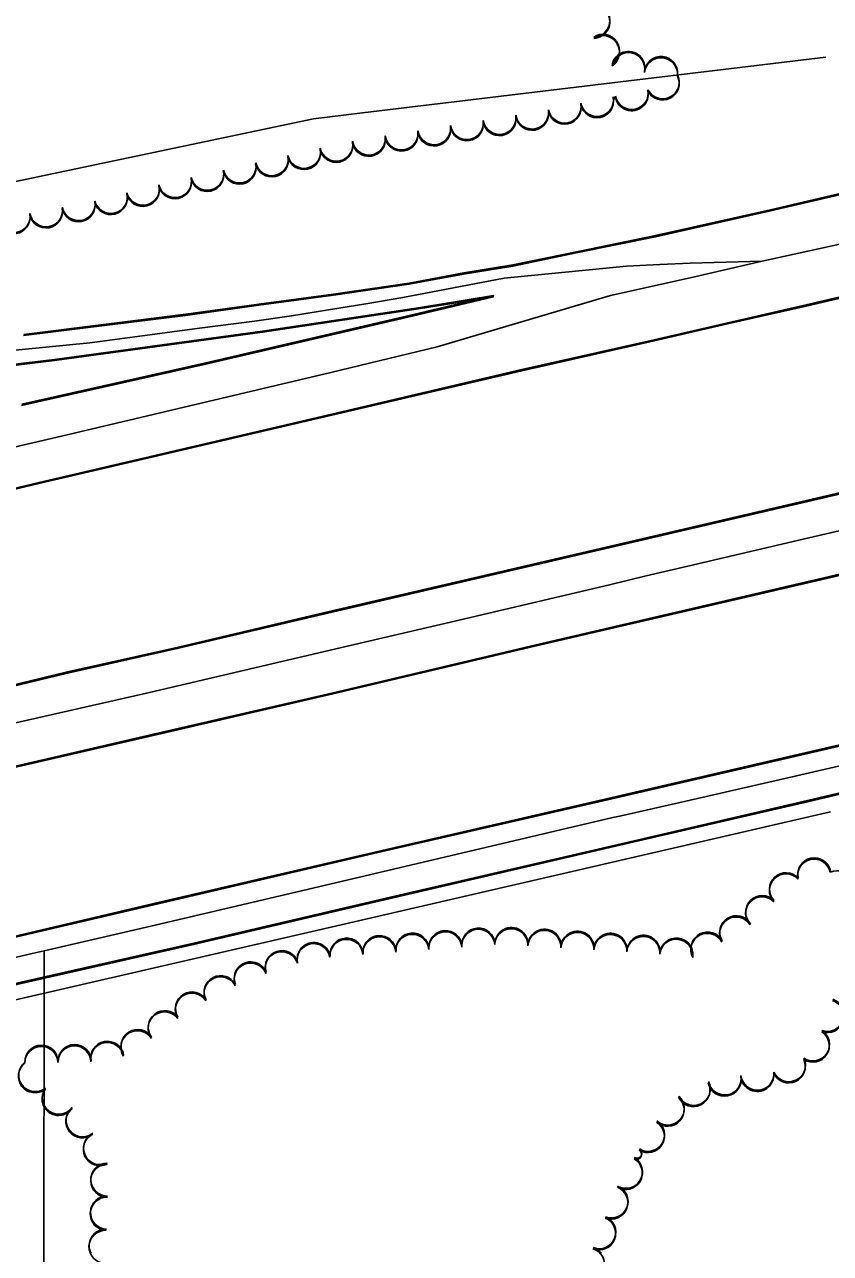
# Model space of a CAD drawing. Extents: x -25029 to 2274964, y -81170 to 687028.
# Drawn here: x 3866 to 4354, y -67446 to -66702 of the extents above; entities that cross this region are included whole.
import ezdxf

# ---------------------------------------------------------------- set-up
doc = ezdxf.new("R2010")
doc.units = 0
for name, color, linetype in [('81911BEA - RW_X_Fee_RW', 7, 'Continuous'), ('AP_X_Lights', 7, 'Continuous'), ('GE_X_CL_2000', 7, 'Continuous'), ('INTERSTATE', 7, 'Continuous'), ('ROAD', 7, 'Continuous'), ('TREES', 7, 'Continuous')]:
    doc.layers.add(name, color=color, linetype=linetype)

msp = doc.modelspace()

# ---------------------------------------------------------------- linework, layer by layer
at = {"layer": '81911BEA - RW_X_Fee_RW'}
for points in [[(4350.91, -66722.12), (4070.72, -66755.81), (4041.03, -66759.38)], [(4041.03, -66759.38), (3816.68, -66806.55), (3757.72, -66818.95)], [(3854.79, -67293.57), (4070.81, -67243.72), (4353.64, -67178.46)]]:
    msp.add_lwpolyline(points, dxfattribs=at)
at = {"layer": 'AP_X_Lights'}
msp.add_line((3878.02, -67262.55), (3877.83, -67680.24), dxfattribs=at)
at = {"layer": 'GE_X_CL_2000'}
for points in [[(4957.4, -66702.3), (4927.89, -66709.67), (4867.94, -66723.15), (4814.93, -66735.39), (4776.74, -66744.74), (4736.08, -66754.33), (4689.05, -66765.14), (4662.51, -66770.95), (4613.49, -66780.62), (4593.32, -66784.14), (4550.95, -66791.5), (4506.54, -66801.53), (4480.02, -66807.72), (4444.88, -66815.31), (4407.78, -66823.58), (4359.25, -66835.22), (4312.25, -66845.49)], [(4312.25, -66845.49), (4268.81, -66855.57), (4220.66, -66866.33), (4115.83, -66897.25), (4051.4, -66912.94), (3888.51, -66951.29), (3780.03, -66976.48), (3693.26, -66995.82), (3615.87, -67013.93), (3504.34, -67040.19), (3385.8, -67067.65), (3270.08, -67094.71), (3114.96, -67130.79), (2998.58, -67157.7), (2944.19, -67170.4), (2889.09, -67183.27), (2836.12, -67195.33), (2803.69, -67202.91), (2772.16, -67210.28), (2742.36, -67217.25), (2706.55, -67224.01), (2670.7, -67230.56), (2634.82, -67236.9), (2568.73, -67249.44)], [(4312.25, -66845.49), (4268.88, -66846.74), (4250.49, -66847.49), (4230.32, -66848.55), (4156.26, -66855.85), (4094.99, -66867.58), (4072.58, -66871.34), (4050.16, -66874.98), (4027.71, -66878.5), (4005.23, -66881.89), (3972.08, -66886.13), (3938.93, -66890.46), (3905.79, -66894.89), (3811.32, -66904.14)], [(3839.42, -67129.6), (3941.76, -67106.43), (4057.05, -67079.42), (4129.98, -67062.37), (4220.07, -67041.29), (4242.27, -67035.87), (4267.3, -67030.05), (4340.66, -67012.86), (4374.55, -67004.91)], [(3878.02, -67262.55), (3942.53, -67247.56), (4037.19, -67225.53), (4221.96, -67182.02), (4226.98, -67180.91), (4266.08, -67172.02), (4330.49, -67157.36), (4366.33, -67149.01), (4419.24, -67136.74), (4470, -67125.05), (4495.17, -67119.17), (4571.75, -67100.89), (4651.18, -67082.52), (4700.02, -67071.41), (4855.22, -67035.28), (4900.36, -67024.49), (4947.73, -67013.38), (5005.01, -67000.75)], [(3803.53, -67279.92), (3870.89, -67264.2), (3878.02, -67262.55)]]:
    msp.add_lwpolyline(points, dxfattribs=at)
at = {"layer": 'INTERSTATE'}
for points in [[(2836.4, -67221.47), (2878.55, -67211.7), (3322.45, -67108.94), (3720.34, -67016.63), (3874.97, -66980), (4052.06, -66938.66), (4166.99, -66911.77), (4247.05, -66893.77), (4291.44, -66883.5), (4341.55, -66872.18), (4415.19, -66854.72), (4493.53, -66836.11), (4576.69, -66817.08), (4665.21, -66796.35), (4768.34, -66772.72), (4894.6, -66743.46), (5049.03, -66707.18), (5162.01, -66681.35), (5240.41, -66663.39), (5251.64, -66660.76)], [(2836.5, -67220.91), (2878.65, -67211.13), (3322.54, -67108.32), (3720.42, -67015.96), (3875.04, -66979.31), (4052.13, -66937.95), (4167.05, -66911.05), (4247.11, -66893.04), (4291.5, -66882.76), (4341.61, -66871.43), (4415.25, -66853.97), (4493.58, -66835.35), (4576.74, -66816.31), (4665.26, -66795.56), (4768.39, -66771.92), (4894.64, -66742.65), (5049.07, -66706.35), (5162.05, -66680.5), (5240.44, -66662.53), (5251.67, -66659.9)], [(3865.67, -66890.52), (3963.66, -66878.36), (4007.97, -66872.19), (4053.12, -66866.17), (4098.73, -66859.52), (4131.81, -66853.41), (4161.47, -66848.47), (4200.95, -66840.36), (4247.76, -66830.78), (4317.32, -66815.17), (4392.95, -66797.48), (4477.28, -66777.57), (4532.23, -66764.86), (4545.62, -66762.52), (4561.58, -66759.65), (4580.17, -66756.96), (4603.38, -66754.28), (4628.77, -66751.7), (4651.73, -66748.38), (4672.64, -66745.15), (4692.28, -66740.8), (4763.21, -66724.38), (4935.14, -66684.94)], [(3865.73, -66889.83), (3963.72, -66877.66), (4008.03, -66871.49), (4053.18, -66865.46), (4098.79, -66858.8), (4131.87, -66852.69), (4161.53, -66847.75), (4201, -66839.63), (4247.81, -66830.05), (4317.37, -66814.43), (4393, -66796.73), (4477.33, -66776.81), (4532.28, -66764.09), (4545.67, -66761.75), (4561.63, -66758.88), (4580.21, -66756.19), (4603.42, -66753.5), (4628.81, -66750.92), (4651.77, -66747.6), (4672.68, -66744.36), (4692.32, -66740.01), (4763.25, -66723.58), (4935.18, -66684.12)], [(2842.71, -67339.34), (3720.47, -67135.14), (3796.62, -67117.62), (3892.23, -67094.63), (3959.35, -67079.56), (4046.97, -67058.94), (4231.79, -67015.99), (4363.27, -66985.35), (4538.17, -66944.81), (4655.95, -66916.68), (4839.87, -66873.86), (5041.82, -66827.42), (5207.82, -66789.29), (5251.64, -66779.08)], [(2842.83, -67338.78), (3720.56, -67134.47), (3796.71, -67116.94), (3892.32, -67093.94), (3959.43, -67078.86), (4047.05, -67058.23), (4231.87, -67015.26), (4363.34, -66984.6), (4538.24, -66944.04), (4656.01, -66915.9), (4839.93, -66873.05), (5041.87, -66826.59), (5207.87, -66788.44), (5251.69, -66778.22)], [(2847.96, -67407.31), (2897.23, -67394.28), (3253.93, -67301.54), (3494.33, -67240.6), (3675.76, -67195.3), (3720.53, -67184.78), (3840.55, -67156.17), (3949.29, -67131.1), (4051.9, -67107.4), (4175.66, -67078.16), (4307.98, -67047.47), (4420.59, -67021.24), (4549.62, -66991.46), (4650.38, -66967.98), (4748.05, -66944.84), (4839.45, -66923.96), (4921.46, -66904.84), (4999.86, -66886.76), (5077.36, -66868.4), (5168.58, -66847.07), (5251.64, -66828.14)], [(2848.08, -67406.75), (2897.35, -67393.71), (3254.04, -67300.93), (3494.43, -67239.96), (3675.86, -67194.64), (3720.63, -67184.11), (3840.64, -67155.49), (3949.38, -67130.4), (4051.99, -67106.69), (4175.74, -67077.43), (4308.06, -67046.73), (4420.67, -67020.48), (4549.69, -66990.69), (4650.45, -66967.2), (4748.12, -66944.04), (4839.52, -66923.15), (4921.52, -66904.02), (4999.92, -66885.93), (5077.42, -66867.56), (5168.64, -66846.22), (5251.69, -66827.28)], [(3864.49, -66932.79), (3974.95, -66907.94), (4100.7, -66878.8), (4149.8, -66867.07), (4105.66, -66874.2), (4010.07, -66888.53), (3884.33, -66905.67), (3822.93, -66913.01)], [(3864.56, -66932.1), (3975.01, -66907.24), (4100.76, -66878.08), (4149.86, -66866.35), (4105.72, -66873.48), (4010.13, -66887.82), (3884.39, -66904.98), (3822.99, -66912.33)]]:
    msp.add_lwpolyline(points, dxfattribs=at)
at = {"layer": 'ROAD'}
for points in [[(5251.64, -66930.43), (5246.24, -66931.5), (5171.18, -66949.26), (5098.76, -66966.68), (4962.58, -66998.27), (4778.72, -67041.42), (4621.86, -67077.33), (4475.81, -67111.7), (4216.2, -67171.83), (4079.89, -67203.16), (3944.42, -67234.7), (3858.93, -67254.78), (3809.52, -67265.99), (3784.84, -67272.11), (3761.3, -67278.95), (3743.06, -67284.16), (3730.86, -67288.31), (3720.65, -67292.73)], [(5251.71, -66929.57), (5246.31, -66930.64), (5171.25, -66948.41), (5098.83, -66965.84), (4962.65, -66997.45), (4778.8, -67040.62), (4621.94, -67076.55), (4475.9, -67110.94), (4216.3, -67171.1), (4079.99, -67202.45), (3944.52, -67234), (3859.04, -67254.09), (3809.63, -67265.31), (3784.95, -67271.43), (3761.41, -67278.28), (3743.17, -67283.49), (3730.97, -67287.64), (3720.76, -67292.06)], [(3840.72, -67287.51), (3889.99, -67276.43), (3968.45, -67258.66), (4087.37, -67230.82), (4237.53, -67196.13), (4337.13, -67172.96), (4445.1, -67147.68)], [(3840.83, -67286.83), (3890.1, -67275.74), (3968.56, -67257.96), (4087.47, -67230.11), (4237.63, -67195.4), (4337.23, -67172.21), (4445.19, -67146.92)]]:
    msp.add_lwpolyline(points, dxfattribs=at)
at = {"layer": 'TREES'}
for centre, radius, start, end in [((4210.18, -66700.82), 10, 271.60945, 91.60945), ((4210.22, -66700.09), 10, 271.61645, 91.61645), ((4216.03, -66719.13), 10, 303.82254, 123.82254), ((4216.07, -66718.39), 10, 303.82954, 123.82954), ((4231.39, -66729.46), 10, 348.33115, 168.33115), ((4231.43, -66728.72), 10, 348.33815, 168.33815), ((4251.12, -66732.52), 10, 354.00473, 174.00473), ((4251.17, -66731.79), 10, 354.01173, 174.01173), ((4252.15, -66738.09), 10, 206.89608, 26.89608), ((4252.2, -66737.35), 10, 206.90308, 26.90308), ((4233.43, -66744.59), 10, 191.36434, 11.36434), ((4233.48, -66743.85), 10, 191.37134, 11.37134), ((4192.83, -66752.73), 10, 191.34242, 11.34242), ((4192.88, -66752), 10, 191.34942, 11.34942), ((4212.44, -66748.8), 10, 191.34242, 11.34242), ((4212.49, -66748.07), 10, 191.34942, 11.34942), ((4222.94, -66746.7), 0.703, 191.34241, 11.34241), ((4222.98, -66745.96), 0.703, 191.34941, 11.34941), ((4153.44, -66759.64), 10, 188.97781, 8.97781), ((4153.49, -66758.92), 10, 188.98481, 8.98481), ((4173.17, -66756.39), 10, 189.73657, 9.73657), ((4173.22, -66755.66), 10, 189.74357, 9.74357), ((4094.17, -66769.01), 10, 188.97781, 8.97781), ((4094.22, -66768.29), 10, 188.98481, 8.98481), ((4113.93, -66765.89), 10, 188.97781, 8.97781), ((4113.98, -66765.16), 10, 188.98481, 8.98481), ((4133.68, -66762.76), 10, 188.97781, 8.97781), ((4133.73, -66762.04), 10, 188.98481, 8.98481), ((4054.77, -66775.82), 10, 192.28994, 12.28994), ((4054.82, -66775.1), 10, 192.29694, 12.29694), ((4074.42, -66772.13), 10, 188.97781, 8.97781), ((4074.47, -66771.41), 10, 188.98481, 8.98481), ((4015.74, -66784.56), 10, 192.74588, 12.74588), ((4015.79, -66783.85), 10, 192.75288, 12.75288), ((4035.25, -66780.15), 10, 192.74588, 12.74588), ((4035.3, -66779.44), 10, 192.75288, 12.75288), ((3996.23, -66788.98), 10, 192.74588, 12.74588), ((3996.28, -66788.27), 10, 192.75288, 12.75288), ((3957.22, -66797.8), 10, 192.74589, 12.74588), ((3957.27, -66797.1), 10, 192.75289, 12.75288), ((3976.72, -66793.39), 10, 192.74588, 12.74588), ((3976.78, -66792.68), 10, 192.75288, 12.75288), ((3918.43, -66806.66), 10, 194.53922, 14.53922), ((3937.76, -66802.43), 10, 194.01224, 14.01224), ((3937.82, -66801.73), 10, 194.01924, 14.01924), ((3898.87, -66811.73), 10, 190.73973, 10.73973), ((3898.93, -66811.04), 10, 190.74673, 10.74673), ((3918.38, -66807.36), 10, 194.53222, 14.53222), ((3859.55, -66819.05), 10, 189.95796, 9.95796), ((3859.61, -66818.36), 10, 189.96496, 9.96496), ((3879.22, -66815.46), 10, 190.73973, 10.73973), ((3879.28, -66814.77), 10, 190.74673, 10.74673), ((4343.74, -67217.08), 10, 12.08041, 192.08041), ((4343.85, -67216.33), 10, 12.08741, 192.08741), ((4326.68, -67226.03), 10, 43.28473, 223.28473), ((4326.79, -67225.28), 10, 43.29173, 223.29173), ((4357.66, -67224.09), 10, 294.4256, 114.4256), ((4312.27, -67239.89), 10, 44.51332, 224.51332), ((4312.38, -67239.15), 10, 44.52032, 224.52032), ((4296.59, -67252.08), 10, 31.18975, 211.18975), ((4296.7, -67251.34), 10, 31.19675, 211.19675), ((4120.82, -67260.3), 10, 4.36163, 184.36163), ((4140.65, -67259.5), 10, 4.35463, 184.35463), ((4140.76, -67258.78), 10, 4.36163, 184.36163), ((4160.61, -67259.16), 10, 357.62483, 177.62483), ((4160.72, -67258.43), 10, 357.63183, 177.63183), ((4180.59, -67260.18), 10, 356.49933, 176.49933), ((4180.7, -67259.45), 10, 356.50633, 176.50633), ((4041.2, -67267.47), 10, 10.66173, 190.66173), ((4060.89, -67265.58), 10, 4.35463, 184.35463), ((4061, -67264.86), 10, 4.36163, 184.36163), ((4080.82, -67264.06), 10, 4.35463, 184.35463), ((4080.94, -67263.34), 10, 4.36163, 184.36163), ((4100.77, -67262.54), 10, 4.35463, 184.35463), ((4100.88, -67261.82), 10, 4.36163, 184.36163), ((4120.71, -67261.02), 10, 4.35463, 184.35463), ((4200.55, -67261.41), 10, 356.49933, 176.49933), ((4200.66, -67260.67), 10, 356.50633, 176.50633), ((4220.51, -67262.63), 10, 356.49933, 176.49933), ((4220.62, -67261.89), 10, 356.50633, 176.50633), ((4240.47, -67263.86), 10, 356.43457, 176.43457), ((4240.59, -67263.12), 10, 356.44157, 176.44157), ((4260.4, -67265.54), 10, 353.94317, 173.94317), ((4260.51, -67264.8), 10, 353.95017, 173.95017), ((4279.19, -67261.93), 10, 27.80965, 207.80965), ((4279.3, -67261.18), 10, 27.81665, 207.81665), ((4021.75, -67273.11), 10, 17.92275, 197.92275), ((4021.86, -67272.4), 10, 17.92975, 197.92975), ((4041.09, -67268.19), 10, 10.65473, 190.65473), ((4002.95, -67279.91), 10, 21.85873, 201.85873), ((4003.07, -67279.2), 10, 21.86573, 201.86573), ((3984.8, -67288.25), 10, 27.48625, 207.48625), ((3984.91, -67287.54), 10, 27.49325, 207.49325), ((3967.54, -67297.42), 10, 31.75492, 211.75492), ((3967.43, -67298.13), 10, 31.74792, 211.74792), ((4351.64, -67302.04), 10, 250.95969, 70.95969), ((4351.76, -67301.29), 10, 250.96669, 70.96669), ((3950.96, -67309.44), 10, 37.23544, 217.23544), ((3951.08, -67308.74), 10, 37.24244, 217.24244), ((3916.35, -67327.24), 10, 10.36093, 190.36093), ((3934.53, -67320.82), 10, 32.16628, 212.16628), ((3934.65, -67320.12), 10, 32.17328, 212.17328), ((4342.93, -67319.88), 10, 237.00276, 57.00276), ((4343.05, -67319.13), 10, 237.00976, 57.00976), ((3876.4, -67330.3), 10, 1.07286, 181.07286), ((3876.52, -67329.6), 10, 1.07986, 181.07986), ((3896.4, -67329.92), 10, 1.07571, 181.07571), ((3896.52, -67329.23), 10, 1.08271, 181.08271), ((3916.23, -67327.94), 10, 10.35393, 190.35393), ((3872.56, -67338.36), 10, 128.02455, 308.02455), ((3872.68, -67337.67), 10, 128.03155, 308.03155), ((4328.39, -67332.43), 10, 204.59464, 24.59464), ((4328.51, -67331.68), 10, 204.60164, 24.60164), ((4289.58, -67340.45), 10, 190.8256, 10.8256), ((4289.7, -67339.71), 10, 190.8326, 10.8326), ((4309.35, -67337.58), 10, 185.69662, 5.69662), ((4309.47, -67336.84), 10, 185.70362, 5.70362), ((3886.85, -67352.07), 10, 144.36227, 324.36227), ((3886.97, -67351.37), 10, 144.36927, 324.36927), ((4270.79, -67346.77), 10, 206.33937, 26.33937), ((4270.92, -67346.03), 10, 206.34637, 26.34637), ((4255.15, -67358.64), 10, 228.03669, 48.03669), ((4255.27, -67357.9), 10, 228.04369, 48.04369), ((3901.23, -67365.69), 10, 128.738, 308.738), ((3901.36, -67365), 10, 128.745, 308.745), ((4243.2, -67374.58), 10, 238.27353, 58.27353), ((4243.33, -67373.84), 10, 238.28053, 58.28053), ((3911.8, -67382.51), 10, 115.55753, 295.55753), ((3911.93, -67381.82), 10, 115.56453, 295.56453), ((4236.42, -67385.68), 3, 239.58642, 59.58642), ((4236.55, -67384.94), 3, 239.59342, 59.59342), ((3916.25, -67401.53), 10, 90.74679, 270.74679), ((3916.38, -67400.84), 10, 90.75379, 270.75379), ((4229.84, -67396.89), 10, 239.58642, 59.58642), ((4229.97, -67396.16), 10, 239.59342, 59.59342), ((4221.09, -67414.81), 10, 248.34163, 68.34163), ((4221.22, -67414.08), 10, 248.34863, 68.34863), ((3915.99, -67421.53), 10, 87.78948, 267.78948), ((3916.12, -67420.83), 10, 87.79648, 267.79648), ((4213.71, -67433.4), 10, 248.37083, 68.37083), ((4213.84, -67432.67), 10, 248.37783, 68.37783), ((3915.22, -67441.51), 10, 87.78948, 267.78948), ((3915.36, -67440.81), 10, 87.79648, 207.5775), ((4207.1, -67452.19), 9.94, 252.91559, 72.91559), ((4207.24, -67451.46), 9.94, 37.55015, 72.92259)]:
    msp.add_arc(centre, radius, start, end, dxfattribs=at)

doc.saveas('drawing.dxf')
